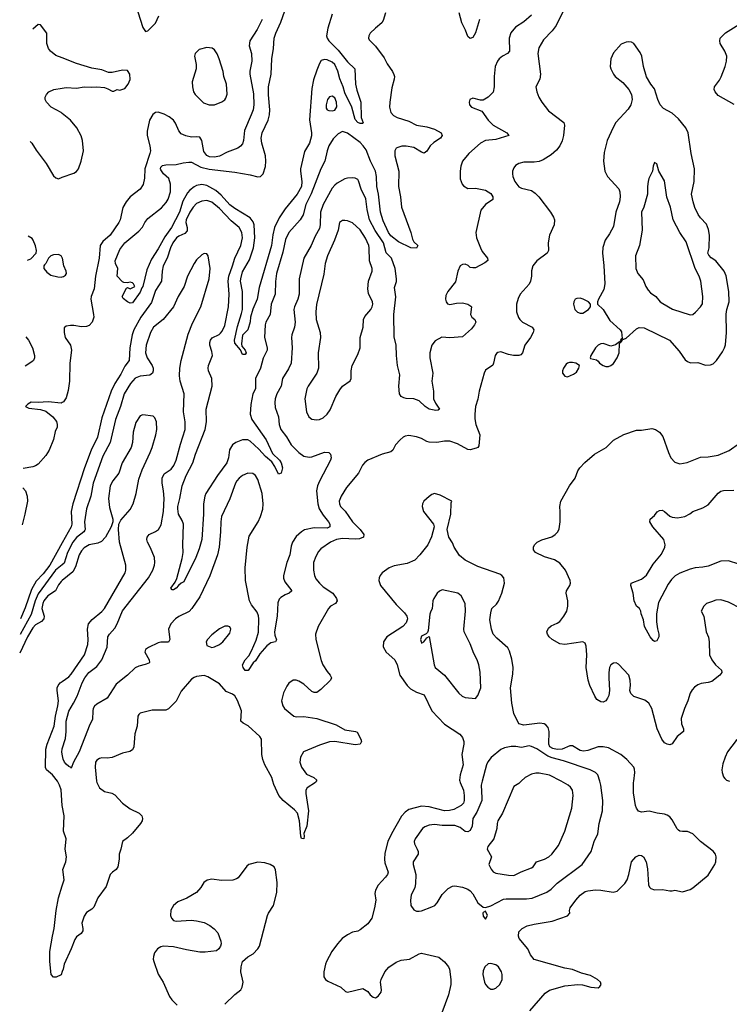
# Model space of a CAD drawing. Header units: inches. Extents: x 2057696 to 2160536, y 827480 to 1016834.
# Tile 307 of 422: x 2059667 to 2065216, y 978256 to 985955. Entities that reach past the tile are written whole.
import ezdxf

# ---------------------------------------------------------------- set-up
doc = ezdxf.new("R2010")
doc.units = ezdxf.units.IN
doc.header["$MEASUREMENT"] = 0
for name, color, linetype in [('C0957', 7, 'Continuous'), ('C0958', 7, 'Continuous'), ('C0967', 7, 'Continuous'), ('C0968', 7, 'Continuous')]:
    doc.layers.add(name, color=color, linetype=linetype)

msp = doc.modelspace()

# ---------------------------------------------------------------- linework, layer by layer
at = {"layer": 'C0957', "color": 5, "elevation": 580}
for points in [[(2059999.9, 979810), (2059990, 979934), (2059979.3, 979970), (2059961.9, 980000)], [(2060000, 978513), (2059990, 978488), (2059951.1, 978468.9), (2059930, 978468.7), (2059914, 978490), (2059902.4, 978590), (2059903.1, 978670), (2059922.2, 978790), (2059936.4, 978850), (2059950.9, 978990), (2059969.8, 979090), (2060000, 979182.4)]]:
    msp.add_lwpolyline(points, dxfattribs=at)
at = {"layer": 'C0958', "color": 5}
for points, elevation in [([(2060000, 985656.1), (2059950, 985676.4), (2059908, 985710), (2059893, 985730), (2059878, 985770), (2059878.8, 985850), (2059830, 985914), (2059810, 985917.3), (2059770, 985881.6), (2059768.8, 985881)], 540), ([(2060000, 985222.1), (2059990, 985230.4), (2059913.4, 985270), (2059875.5, 985310), (2059866, 985330), (2059865.5, 985350), (2059875.5, 985370), (2059895.5, 985390), (2059934.8, 985410), (2060000, 985419.9)], 540), ([(2059749, 985001.7), (2059750, 985001), (2059762.6, 984990), (2059795.6, 984935.6), (2059874.7, 984830), (2059930, 984734.5), (2059950, 984718.4), (2059970, 984712), (2060000, 984722.7)], 540), ([(2059728.1, 984073.8), (2059754.5, 984085.5), (2059795.3, 984130), (2059799, 984150), (2059790, 984188), (2059773.2, 984230), (2059763.2, 984243.2), (2059732.3, 984261.3)], 560), ([(2060000, 984092), (2059990, 984108.7), (2059970, 984119.3), (2059930, 984116), (2059910, 984109), (2059891, 984090), (2059871.3, 984050), (2059860.7, 984039.3), (2059856, 984030), (2059856, 984010), (2059879.9, 983979.9), (2059910, 983957.3), (2059965.2, 983945.2), (2059990, 983943), (2060000, 983945.2)], 560), ([(2059714.6, 983476.2), (2059735.6, 983450), (2059766, 983390), (2059782, 983330), (2059782.7, 983310), (2059774, 983290), (2059761.2, 983278.8), (2059709.4, 983245)], 560), ([(2060000, 982961.8), (2059990, 982956.9), (2059890, 982968.2), (2059810, 982961.8), (2059755.6, 982964.4), (2059729.5, 982950), (2059713.2, 982930), (2059738.7, 982918.7), (2059830, 982906.8), (2059870, 982895.2), (2059926.8, 982850), (2059953.7, 982813.7), (2059960.2, 982790), (2059959, 982770), (2059945, 982735), (2059930, 982671.6), (2059896.2, 982590), (2059870, 982548.1), (2059810, 982480.9), (2059790, 982466.6), (2059770, 982459.3), (2059693.9, 982445.7)], 540), ([(2059691.1, 982293.7), (2059711, 982270), (2059724.9, 982230), (2059726.6, 982190), (2059707.7, 982090), (2059685.6, 982005.3)], 540), ([(2060000, 981865.9), (2059902.4, 981690), (2059850, 981622), (2059796.2, 981563.8), (2059759.9, 981500.1), (2059710, 981357.1), (2059671.8, 981271.1)], 540), ([(2060000, 981692.6), (2059946.1, 981650), (2059810, 981465), (2059786.6, 981410), (2059756.2, 981303.8), (2059669.5, 981147.7)], 560), ([(2060000, 981569.3), (2059990, 981561), (2059970, 981535.1), (2059946, 981490), (2059886.7, 981450), (2059856.1, 981410), (2059847.6, 981390), (2059840.3, 981350), (2059857, 981290), (2059856.3, 981270), (2059838.5, 981250), (2059790, 981223.8), (2059770, 981199.9), (2059726.5, 981130), (2059666.7, 981002)], 580), ([(2059961.9, 980000), (2059961.2, 980001.2), (2059923.9, 980050), (2059877.4, 980090), (2059868.7, 980108.7), (2059872.1, 980250), (2059882.6, 980290), (2059935.4, 980430), (2059946.8, 980510), (2059966.2, 980590), (2059970.5, 980630.5), (2059958.7, 980710), (2059959.4, 980730), (2059967.1, 980750), (2059984.4, 980770), (2060000, 980781.2)], 580), ([(2060000, 980211.3), (2059997, 980230), (2059998.7, 980250), (2060000, 980254.3)], 560)]:
    msp.add_lwpolyline(points, dxfattribs=dict(at, elevation=elevation))
at = {"layer": 'C0967', "color": 5}
for points, elevation in [([(2060268, 980000), (2060269, 979990), (2060290.4, 979950), (2060330, 979920.9), (2060387, 979907), (2060410, 979894.9), (2060470, 979828), (2060530, 979784.2), (2060602, 979750), (2060622, 979730), (2060627.7, 979710), (2060623.8, 979690), (2060612.2, 979670), (2060550, 979595.1), (2060510, 979557.6), (2060470.4, 979529.6), (2060458, 979470), (2060444.4, 979430), (2060443.7, 979390), (2060434.2, 979330), (2060420.3, 979310), (2060391.3, 979288.7), (2060374.7, 979270), (2060342.8, 979177.2), (2060278, 979090), (2060245.3, 979014.8), (2060230, 978999.6), (2060190, 978974.7), (2060170, 978946.6), (2060153.1, 978890), (2060161.3, 978850), (2060160.4, 978830), (2060147.7, 978810), (2060110, 978783.5), (2060096.7, 978763.3), (2060070, 978689.5), (2060015.8, 978570), (2060006.8, 978530), (2060000, 978513)], 580), ([(2061985, 980000), (2061979.3, 979990), (2061914.6, 979950), (2061904.4, 979930), (2061904.1, 979904.1), (2061924, 979770), (2061912.4, 979650), (2061887.5, 979592.5), (2061892.2, 979570), (2061890, 979549.2), (2061870, 979553.2), (2061864, 979570), (2061856.1, 979690), (2061839.3, 979750), (2061816.8, 979776.8), (2061728.3, 979850), (2061692, 979890), (2061654.1, 979974.1), (2061646.7, 980000)], 580), ([(2063108.2, 980000), (2063110.2, 979990), (2063136.3, 979930), (2063143, 979890), (2063142.2, 979850), (2063136.3, 979830), (2063119.7, 979810), (2063061.6, 979778.4), (2063028.9, 979771.1), (2062990, 979770.4), (2062870, 979799.5), (2062810, 979806.6), (2062710, 979780.8), (2062681.2, 979758.8), (2062653.1, 979726.9), (2062574.2, 979590), (2062546.3, 979530), (2062522.2, 979437.8), (2062518.4, 979390), (2062523.1, 979363.1), (2062548.2, 979290), (2062542, 979270), (2062528, 979250), (2062470, 979186.6), (2062448.5, 979150), (2062443.1, 979123.1), (2062451.8, 979070), (2062442.4, 979010), (2062420.3, 978930), (2062390, 978884.5), (2062330, 978838.4), (2062310, 978827.8), (2062270, 978819.7), (2062230, 978799.7), (2062189.2, 978770.8), (2062151.7, 978730), (2062107.8, 978670), (2062065.7, 978590), (2062057.6, 978570), (2062046, 978510), (2062045.5, 978470), (2062058.8, 978450), (2062076.1, 978436.1), (2062178, 978390), (2062215.3, 978355.3), (2062231.1, 978351.1), (2062350, 978378.8), (2062390, 978356), (2062406.8, 978330), (2062430, 978311), (2062450, 978308.2), (2062470, 978318.8), (2062492.7, 978350), (2062496, 978370), (2062489, 978430), (2062493.2, 978450), (2062522, 978510), (2062554.1, 978545.9), (2062610, 978586.4), (2062650, 978600.4), (2062715.3, 978610), (2062790, 978650.6), (2062810, 978656.3), (2062944.9, 978624.9), (2062990, 978587.3), (2063020.5, 978550), (2063028, 978530), (2063038.4, 978450), (2063037.6, 978410), (2063021.1, 978330), (2062968.8, 978190)], 620), ([(2063283.1, 980000), (2063275.2, 979970), (2063281.7, 979870), (2063279.4, 979850), (2063241, 979759), (2063211.1, 979710), (2063204, 979650), (2063190, 979616.4), (2063170, 979605.6), (2063150, 979607.9), (2063110, 979639.1), (2063070, 979654.2), (2062970, 979655.2), (2062910, 979661.2), (2062870, 979657.4), (2062836.2, 979643.8), (2062817.4, 979630), (2062759.6, 979550), (2062752.6, 979530), (2062754, 979510), (2062774.9, 979470), (2062782, 979450), (2062782.3, 979430), (2062744.6, 979370), (2062744, 979350), (2062763.5, 979270), (2062761.7, 979198.3), (2062756.5, 979170), (2062728.7, 979110), (2062723.1, 979070), (2062726.7, 979030), (2062750, 978994.8), (2062770, 978985.5), (2062790, 978983.8), (2062810, 978988.4), (2062890, 979017.6), (2062912.6, 979030), (2062932.1, 979050), (2062970, 979114), (2063018.2, 979161.8), (2063050, 979181.3), (2063070, 979183.9), (2063130, 979173.2), (2063170, 979156.5), (2063190, 979142.4), (2063210, 979119.6), (2063250, 979050.3), (2063290, 979015.5), (2063310, 979012.4), (2063350, 979025.8), (2063450, 979077.7), (2063470, 979081.5), (2063630, 979080.9), (2063674.7, 979085.2), (2063790, 979132), (2063823, 979157), (2063870, 979204.2), (2064066, 979350), (2064136.9, 979450), (2064158.9, 979530), (2064188, 979590), (2064199.1, 979670), (2064223.1, 979770), (2064227.1, 979850), (2064210.9, 979970), (2064202.3, 980000)], 640), ([(2063588.8, 980000), (2063570, 979981.6), (2063530, 979958.4), (2063441.5, 979750), (2063406.9, 979690), (2063399.6, 979670), (2063397.6, 979630), (2063373.7, 979550), (2063328.2, 979490), (2063323, 979470), (2063357.1, 979410), (2063334.9, 979350), (2063352.9, 979312.9), (2063370, 979293), (2063390, 979282), (2063490, 979265.2), (2063530, 979263.9), (2063588.1, 979291.9), (2063670, 979322.2), (2063681.1, 979330), (2063709.1, 979370.9), (2063770, 979391.7), (2063805.7, 979410), (2063827.1, 979430), (2063881.1, 979498.9), (2063929, 979611), (2063983.5, 979790), (2063995.5, 979890), (2063990.8, 979930), (2063974.6, 979954.6), (2063955.1, 979970), (2063899.8, 980000)], 660), ([(2063655.1, 978204.9), (2063777.2, 978342.8), (2063810, 978366.3), (2063930, 978399.5), (2064030.5, 978410.5), (2064068.5, 978408.5), (2064134, 978390), (2064190, 978386), (2064204.7, 978395.3), (2064212.7, 978410), (2064208.7, 978430), (2064184, 978450), (2064130, 978480.7), (2064060.8, 978500.8), (2063989.7, 978529.7), (2063930, 978539.2), (2063690, 978605.6), (2063662, 978642), (2063641.2, 978690), (2063573.2, 978770), (2063566.6, 978790), (2063570, 978822), (2063595.3, 978850), (2063635.3, 978870), (2063690, 978884.2), (2063830, 978907.5), (2063951.8, 978948.2), (2063967.8, 978970), (2063966.9, 978990), (2063972.4, 979010), (2064014.6, 979070), (2064049.9, 979110.1), (2064090, 979137.8), (2064110, 979144.3), (2064170, 979150.9), (2064210, 979149.2), (2064307, 979133), (2064338, 979142), (2064398.3, 979201.7), (2064417.2, 979230), (2064429.8, 979270), (2064450, 979370.8), (2064486, 979410), (2064510, 979422), (2064530, 979420.5), (2064544, 979410), (2064565.3, 979370), (2064575.3, 979315.3), (2064584.4, 979190), (2064592.4, 979172.4), (2064602.8, 979162.8), (2064630.4, 979150.4), (2064692.7, 979152.7), (2064750, 979142.4), (2064770, 979142.4), (2064790, 979148.5), (2064850, 979135.3), (2064910, 979154.3), (2064930, 979166.3), (2065050, 979264.9), (2065103, 979350), (2065111.4, 979371.4), (2065113, 979410), (2065107.3, 979430), (2065090, 979454.5), (2064990, 979528.3), (2064929.7, 979590), (2064890, 979608.7), (2064850, 979607), (2064830, 979610.8), (2064819.2, 979619.2), (2064809.3, 979629.3), (2064770, 979699.7), (2064750, 979722), (2064730, 979736.1), (2064710, 979744.2), (2064650.8, 979750.8), (2064590, 979766.9), (2064530, 979759.5), (2064506.7, 979766.7), (2064490, 979789.2), (2064482, 979810), (2064467.8, 979910), (2064467.8, 979990), (2064469, 980000)], 620), ([(2060000, 979182.4), (2060015.6, 979230), (2060004.7, 979310), (2060026.6, 979370), (2060033.3, 979410), (2060023.1, 979470), (2060028.9, 979550), (2060010.6, 979610), (2060014.6, 979730), (2059999.9, 979810)], 580), ([(2061270, 978256.3), (2061348.1, 978331.9), (2061395.1, 978370), (2061406.6, 978390), (2061414.5, 978430), (2061397, 978510), (2061398, 978550), (2061409.4, 978590), (2061450, 978628.2), (2061492, 978650), (2061529.5, 978690), (2061541.6, 978710), (2061604.5, 978950), (2061611.7, 978970), (2061650.4, 979029.6), (2061676.5, 979130), (2061679.8, 979210), (2061667.9, 979307.9), (2061657, 979330), (2061625.2, 979350), (2061582.5, 979362.5), (2061530, 979366.9), (2061458.8, 979350), (2061443.1, 979336.9), (2061374, 979246), (2061362.8, 979237.2), (2061333.5, 979226.5), (2061245.6, 979225.6), (2061170, 979235.1), (2061132, 979228), (2061107.7, 979210), (2061083, 979170), (2061048.8, 979131.2), (2060973.9, 979086.1), (2060903.1, 979056.9), (2060870, 979029.2), (2060848.7, 978991.3), (2060846.4, 978950), (2060853, 978930), (2060870.4, 978910.4), (2060890, 978907.2), (2061006.8, 978913.2), (2061050, 978910.2), (2061110, 978896.5), (2061153.8, 978873.8), (2061187.5, 978847.5), (2061214.9, 978814.9), (2061238.6, 978750), (2061241.5, 978730), (2061236.5, 978710), (2061224.9, 978690), (2061204.9, 978675.1), (2061116.6, 978663.4), (2061076.2, 978663.8), (2060970, 978681.8), (2060870, 978706.8), (2060790, 978710.7), (2060770, 978705.1), (2060744.9, 978690), (2060722.2, 978657.8), (2060713.1, 978630), (2060710.3, 978610), (2060714.9, 978590), (2060750, 978490.8), (2060788, 978430), (2060837.1, 978317.1), (2060856.4, 978290), (2060898.4, 978250)], 620)]:
    msp.add_lwpolyline(points, dxfattribs=dict(at, elevation=elevation))
at = {"layer": 'C0967', "color": 5, "elevation": 640}
for points in [[(2063310, 978985.2), (2063290, 978975.3), (2063288.4, 978970), (2063290, 978944.7), (2063310, 978921), (2063326, 978950)], [(2063350, 978575.6), (2063330, 978571.6), (2063304.9, 978550), (2063290, 978518), (2063288.7, 978490), (2063300.9, 978430), (2063310.3, 978410), (2063327.2, 978390), (2063350, 978373.7), (2063370, 978373.7), (2063390, 978383.7), (2063420.5, 978410), (2063440.5, 978450), (2063440.5, 978490), (2063434.7, 978510), (2063410, 978549.5), (2063390, 978565.1)]]:
    msp.add_lwpolyline(points, close=True, dxfattribs=at)
at = {"layer": 'C0968', "color": 5}
for points, elevation in [([(2062110, 985997.7), (2062075.1, 985890), (2062067.1, 985830), (2062070.9, 985810), (2062083.8, 985790), (2062157, 985717), (2062230, 985626.7), (2062286.5, 985570), (2062293, 985450), (2062303, 985403), (2062334.4, 985310), (2062336.9, 985190), (2062351.7, 985148.3), (2062350, 985144), (2062330, 985143.5), (2062310, 985152.4), (2062290, 985174.3), (2062263.9, 985270), (2062210, 985382.3), (2062196, 985430), (2062170, 985493.3), (2062153.9, 985553.9), (2062130, 985604.1), (2062110, 985624.1), (2062070, 985640.4), (2062050, 985643.7), (2062025.2, 985634.8), (2062010, 985613), (2061990, 985559.7), (2061964.8, 985484.8), (2061950, 985416.2), (2061932, 985172), (2061948.4, 985071.6), (2061947.5, 985047.5), (2061933.4, 984990), (2061894.5, 984925.5), (2061863.1, 984790), (2061861.9, 984770), (2061872.9, 984690), (2061869.2, 984650), (2061835.5, 984590), (2061744, 984476), (2061694.6, 984405.4), (2061660.6, 984330), (2061647.1, 984272.9), (2061636.7, 984190), (2061539.2, 983860.8), (2061522.7, 983770), (2061489.4, 983690.6), (2061472.9, 983630), (2061468.5, 983591.5), (2061450.3, 983530), (2061410, 983488), (2061400.6, 983420.6), (2061403.7, 983403.7), (2061430.3, 983370), (2061436.5, 983350), (2061430, 983338), (2061410, 983338), (2061392.5, 983372.5), (2061350, 983427), (2061347.3, 983450), (2061370, 983555.5), (2061402.3, 983657.7), (2061407.9, 983690), (2061408.4, 983830), (2061393.6, 983910), (2061394.9, 983930), (2061410, 983983.2), (2061463.3, 984076.7), (2061495.9, 984170), (2061505.9, 984250), (2061501.1, 984350), (2061493.4, 984373.4), (2061470, 984405.7), (2061350, 984477.8), (2061310, 984507.3), (2061241.9, 984581.9), (2061199.6, 984619.6), (2061130, 984657.6), (2061090, 984667.3), (2061050, 984657.6), (2061030, 984647.5), (2060997.4, 984622.6), (2060978.7, 984601.3), (2060943.3, 984536.7), (2060915.2, 984450), (2060853, 984330), (2060802.5, 984257.5), (2060750, 984163), (2060696.3, 984083.7), (2060660.7, 983999.3), (2060630, 983868), (2060621, 983859), (2060610, 983824), (2060550, 983742), (2060530, 983738), (2060510, 983748.7), (2060476.4, 983776.4), (2060468.7, 983790), (2060503.1, 983856.9), (2060510, 983862), (2060530, 983852), (2060566, 983870), (2060558, 983890), (2060550, 983898), (2060530, 983902), (2060510, 983898), (2060480.4, 983900.4), (2060470, 983906), (2060430, 983948.7), (2060434, 984010), (2060415.1, 984050), (2060414, 984070), (2060450, 984158), (2060488.2, 984210), (2060599, 984301), (2060627.9, 984332.1), (2060646.4, 984370), (2060670, 984400.9), (2060776.5, 984483.5), (2060813.3, 984526.7), (2060828.4, 984551.6), (2060845.4, 984610), (2060846, 984670), (2060832.4, 984712.4), (2060791.9, 984750), (2060770, 984780.7), (2060766.8, 984790), (2060770, 984802), (2060784.2, 984815.8), (2060810, 984821.1), (2060890, 984822.3), (2060944.6, 984835.4), (2060990, 984842), (2061010, 984840.5), (2061082.8, 984802.8), (2061147.6, 984787.6), (2061350, 984762), (2061470, 984742), (2061530, 984725.8), (2061550, 984728.4), (2061570.9, 984749.1), (2061590, 984807.3), (2061591.5, 984850), (2061587.7, 984890), (2061559, 984990), (2061554.1, 985030), (2061561.9, 985070), (2061610, 985168.7), (2061620.8, 985210), (2061623.2, 985250), (2061611.1, 985368.9), (2061612.9, 985430), (2061632.3, 985530), (2061637.9, 985650), (2061652.5, 985730), (2061658, 985810), (2061669.9, 985850), (2061710, 985936.9), (2061756.1, 986070)], 520), ([(2063951.4, 986090), (2063862.2, 985910), (2063830, 985868.3), (2063763.6, 985796.4), (2063725.3, 985734.7), (2063718.5, 985690), (2063740.7, 985530), (2063733.4, 985490), (2063703, 985430), (2063710.4, 985390), (2063727, 985350), (2063750.2, 985310.2), (2063801.4, 985241.4), (2063921.6, 985150), (2063926.7, 985130), (2063918.9, 985050), (2063910, 985009.2), (2063891.7, 984970), (2063864.8, 984935.2), (2063821.7, 984898.3), (2063760.3, 984859.7), (2063730, 984847.2), (2063690, 984841), (2063610, 984840.4), (2063570, 984829.6), (2063545.1, 984814.9), (2063530, 984796), (2063520.3, 984770), (2063521.1, 984750), (2063523.1, 984730), (2063538, 984690), (2063570, 984648.5), (2063590, 984637), (2063670, 984620.3), (2063699, 984599), (2063725.3, 984570), (2063818.4, 984450), (2063841.6, 984410), (2063848, 984390), (2063846, 984350), (2063810.3, 984269.7), (2063800.4, 984210), (2063801.3, 984150), (2063792.2, 984130), (2063710.7, 984069.3), (2063678.6, 984030), (2063668.4, 983991.6), (2063669.3, 983949.3), (2063661.5, 983910), (2063650, 983887.9), (2063579.7, 983810), (2063563.7, 983776.3), (2063551.6, 983730), (2063551.8, 983671.8), (2063566.8, 983626.8), (2063577.4, 983610), (2063599.5, 983590), (2063673, 983550), (2063686.4, 983530), (2063683.1, 983510), (2063660.8, 983470), (2063616.5, 983410), (2063597.4, 983350), (2063586.3, 983333.7), (2063570, 983328.9), (2063529, 983329), (2063490, 983336.5), (2063430, 983357.7), (2063406, 983354), (2063394.1, 983345.9), (2063384.6, 983330), (2063373.1, 983270), (2063365.7, 983254.3), (2063310, 983215.1), (2063298, 983190), (2063260.3, 983050), (2063250, 982988), (2063230.4, 982929.6), (2063224.7, 982870), (2063225.1, 982834.9), (2063233.4, 982790), (2063264, 982710), (2063258.1, 982621.9), (2063250.3, 982610), (2063235.9, 982604.1), (2063190, 982592.8), (2063170, 982593.9), (2063090, 982638.1), (2063030, 982659.3), (2062990, 982660.3), (2062930, 982649.8), (2062870, 982650.8), (2062850, 982656.5), (2062810, 982680.3), (2062770, 982693.8), (2062710, 982703.5), (2062682, 982698), (2062664.4, 982690), (2062641.1, 982670), (2062606.7, 982630), (2062584.9, 982590), (2062570, 982577.4), (2062501.8, 982558.2), (2062390.2, 982509.8), (2062366.1, 982493.9), (2062348.2, 982471.8), (2062314.9, 982410), (2062221.6, 982298.4), (2062179.6, 982230), (2062166, 982190), (2062167, 982170), (2062175.8, 982150), (2062211.6, 982111.6), (2062269.4, 982030), (2062329.4, 981970), (2062356.9, 981930), (2062354, 981910), (2062324.2, 981895.8), (2062290, 981892.9), (2062190, 981897.5), (2062144.9, 981890), (2062096, 981870), (2062022.6, 981817.4), (2062002.8, 981797.2), (2061981.7, 981758.3), (2061965.4, 981710), (2061963.5, 981650), (2061971.8, 981610), (2061983.4, 981583.4), (2062010, 981549), (2062040.3, 981520.3), (2062116.5, 981470), (2062145.3, 981430), (2062148.6, 981411.4), (2062136.4, 981390), (2062098, 981370), (2062080.3, 981350), (2062001.6, 981210), (2061979.1, 981150), (2061983.8, 981110), (2062024.3, 980944.3), (2062038.3, 980910), (2062070, 980858.4), (2062094.4, 980830), (2062103.8, 980810), (2062097.1, 980790), (2062022.5, 980717.5), (2061990, 980694.5), (2061970, 980694), (2061950, 980702), (2061890, 980758.7), (2061850, 980784.2), (2061830, 980791.5), (2061806, 980790), (2061772.3, 980767.7), (2061756.7, 980743.3), (2061729.1, 980690.9), (2061714, 980630), (2061723.5, 980590), (2061737.6, 980570), (2061810, 980508.1), (2061830, 980502.8), (2061890, 980506.9), (2061990, 980492.2), (2062141.8, 980441.8), (2062210, 980401.7), (2062294, 980390), (2062305.4, 980385.4), (2062334.8, 980330), (2062340.7, 980310), (2062330.3, 980289.7), (2062290, 980284.7), (2062130.6, 980310.6), (2062090, 980309.1), (2062010, 980283.5), (2061884.9, 980230), (2061863.8, 980190), (2061857, 980150), (2061870.3, 980110), (2061910, 980054.6), (2061967.3, 980030), (2061990.6, 980010), (2061985, 980000)], 580), ([(2062526.6, 986010), (2062510.1, 985949.9), (2062499.5, 985930), (2062448.4, 985890), (2062407.7, 985850), (2062396.3, 985830), (2062393.4, 985810), (2062398.8, 985798.8), (2062448.2, 985748.2), (2062517.8, 985657.8), (2062539.7, 985610), (2062582, 985550), (2062592.2, 985527.8), (2062596.5, 985510), (2062594.4, 985490), (2062576.7, 985423.3), (2062561.1, 985310), (2062559.5, 985270), (2062570, 985228.2), (2062590, 985206), (2062619.1, 985190), (2062710, 985161.5), (2062770, 985131.6), (2062850, 985118.3), (2062910, 985098), (2062962, 985070), (2062970.6, 985050), (2062958.4, 985030), (2062905.2, 984994.8), (2062877, 984970), (2062850, 984926), (2062830, 984911.8), (2062810, 984918.7), (2062750, 984954.8), (2062690, 984967.1), (2062654.6, 984965.4), (2062623.1, 984956.9), (2062610.4, 984949.6), (2062600.4, 984930), (2062599.5, 984890), (2062632.3, 984770), (2062630.2, 984650), (2062644.6, 984570), (2062652.6, 984490), (2062726.4, 984290), (2062739, 984239), (2062750, 984218.8), (2062781, 984190), (2062770, 984169.2), (2062725.2, 984170), (2062630, 984217.1), (2062570, 984265.2), (2062551.1, 984290), (2062510, 984383.6), (2062489.2, 984450), (2062471.9, 984590), (2062459.4, 984650), (2062456.7, 984730), (2062448.4, 984770), (2062409, 984850), (2062376.4, 984936.4), (2062353.7, 984970), (2062330, 984994.8), (2062230, 985067.1), (2062190, 985079.7), (2062157.3, 985062.7), (2062117.7, 985022.3), (2062084.3, 984970), (2062070.2, 984930), (2062051.8, 984850), (2062022.7, 984790), (2061945.7, 984594.3), (2061904.2, 984510), (2061884.5, 984430), (2061860.3, 984390), (2061770.2, 984290), (2061744.5, 984235.5), (2061723.2, 984136.8), (2061675, 983970), (2061667, 983907), (2061664.7, 983810), (2061632.7, 983730), (2061625.6, 983650), (2061591.9, 983590), (2061586.6, 983570), (2061581.8, 983470), (2061603, 983390), (2061601, 983370), (2061571.4, 983308.6), (2061549.1, 983230), (2061510.2, 983150), (2061510.2, 983070), (2061490.9, 983029.1), (2061473.5, 982946.5), (2061470.1, 982870), (2061481.5, 982830), (2061593.9, 982670), (2061642.8, 982562.8), (2061698, 982510), (2061711.7, 982490), (2061722, 982450), (2061710.7, 982410), (2061690, 982402), (2061662.7, 982462.7), (2061637.5, 982497.5), (2061590, 982538.5), (2061536.7, 982596.7), (2061470, 982658.7), (2061450, 982669.8), (2061410, 982671.3), (2061357, 982650), (2061330, 982629.7), (2061308.1, 982591.9), (2061300.9, 982530), (2061286.6, 982490), (2061213.2, 982390), (2061121.8, 982250), (2061113.7, 982230), (2061103, 982170), (2061105.3, 982090), (2061090.8, 981890), (2061070, 981818), (2061044.2, 981750), (2060950, 981559), (2060930.5, 981549.5), (2060908, 981532), (2060890.7, 981510), (2060870, 981497.2), (2060858, 981498), (2060849.6, 981510), (2060882.8, 981557.2), (2060894.7, 981585.3), (2060938.2, 981741.8), (2060945.8, 981790), (2060942, 981850), (2060947, 982010), (2060938, 982038), (2060909.9, 982090), (2060902.5, 982130), (2060903.7, 982150), (2060920.1, 982210), (2060937.9, 982310), (2060968.3, 982391.7), (2061020.7, 982490), (2061042.1, 982557.9), (2061116.3, 982750), (2061127.3, 982810), (2061124.7, 982910), (2061171.2, 983090), (2061169.8, 983149.8), (2061142, 983210), (2061139.8, 983230), (2061142.2, 983250), (2061174.8, 983330), (2061170, 983361.2), (2061153.6, 983410), (2061152.8, 983430), (2061158, 983450), (2061172.3, 983467.7), (2061226.4, 983493.6), (2061237, 983503), (2061250, 983518.7), (2061270, 983563.8), (2061299.9, 983710), (2061304.1, 983810), (2061297.4, 983910), (2061301.9, 983950), (2061331.9, 984030), (2061348.2, 984090), (2061396.5, 984190), (2061408.2, 984250), (2061404, 984290), (2061382.4, 984330), (2061321.2, 984381.2), (2061230, 984477.6), (2061170, 984528.2), (2061130, 984540.2), (2061090, 984537.3), (2061050, 984518.4), (2061022.3, 984490), (2060996.1, 984450), (2060967.8, 984390), (2060965.1, 984370), (2060976.1, 984330), (2060975.4, 984304.6), (2060957.1, 984282.9), (2060910, 984262.4), (2060894.2, 984250), (2060864.5, 984210), (2060845.4, 984170), (2060820.4, 984090), (2060789.3, 984029.3), (2060779.8, 983990), (2060775.5, 983910), (2060730, 983838), (2060696.6, 983743.4), (2060613.2, 983630), (2060560.4, 983530), (2060547.5, 983490), (2060529.2, 983390), (2060522.2, 983290), (2060490, 983245), (2060457, 983183), (2060410.6, 983110), (2060381.7, 983050), (2060310, 982842.6), (2060275.1, 982690), (2060224.5, 982590), (2060173.7, 982450), (2060082.2, 982170), (2060068.5, 982110), (2060073.4, 982010), (2060068.8, 981990), (2060000, 981865.9)], 540), ([(2060590, 986016), (2060630, 985895.3), (2060650, 985864), (2060670, 985869.2), (2060730, 985929.2), (2060755.6, 985984.4)], 540), ([(2063262.1, 985957.9), (2063230, 985852), (2063210, 985816.9), (2063190, 985807.4), (2063170, 985823.6), (2063152.9, 985872.9), (2063125, 985930), (2063103.7, 986010)], 540), ([(2063670.3, 985990), (2063610, 985939.1), (2063543.4, 985896.6), (2063506.4, 985853.6), (2063494, 985810), (2063496.9, 985710), (2063480.4, 985690), (2063441.3, 985670), (2063417.4, 985650), (2063402.8, 985630), (2063385.5, 985590), (2063377.2, 985510), (2063378, 985430), (2063370.3, 985389.7), (2063330, 985349.4), (2063290, 985326.6), (2063270, 985326), (2063210, 985342.7), (2063187.3, 985330), (2063180.7, 985310), (2063184, 985290), (2063198.8, 985270), (2063279.9, 985239.9), (2063330.4, 985170), (2063370, 985130.4), (2063476, 985070), (2063491, 985050), (2063390, 985019.4), (2063309.5, 985010.5), (2063270, 984990.9), (2063178.7, 984910), (2063130.4, 984850), (2063116.5, 984810), (2063110.3, 984770), (2063111.9, 984711.9), (2063126, 984670), (2063136.7, 984656.7), (2063170, 984635.5), (2063230, 984637.4), (2063310, 984620.9), (2063350, 984595.8), (2063367.7, 984570), (2063366.8, 984550), (2063308.8, 984511.2), (2063273.7, 984466.3), (2063234, 984290), (2063238, 984250), (2063270.3, 984170), (2063283.5, 984143.5), (2063324.4, 984090), (2063327.1, 984072.9), (2063305.1, 984054.9), (2063230, 984015.6), (2063210, 984013.6), (2063190, 984018.4), (2063172.9, 984032.9), (2063150, 984043), (2063130, 984041.3), (2063110.6, 984030), (2063092.4, 983990), (2063075.8, 983904.2), (2063014.8, 983830), (2063000.4, 983799.6), (2062995.5, 983770), (2063000.5, 983750), (2063013.2, 983733.2), (2063030, 983728.7), (2063081.3, 983738.7), (2063130, 983741.3), (2063171.3, 983730), (2063195.8, 983715.8), (2063200.7, 983710), (2063192.2, 983650), (2063202.4, 983630), (2063224.9, 983610), (2063233.4, 983590), (2063224.4, 983570), (2063200.9, 983539.1), (2063130, 983476.2), (2063030, 983468.6), (2062968.1, 983471.9), (2062916.2, 983443.8), (2062890, 983409), (2062874.9, 983350), (2062873.1, 983310), (2062896.3, 983190), (2062888.4, 983130), (2062902.4, 983050), (2062903.8, 982990), (2062917.6, 982957.6), (2062950.8, 982909.2), (2062939.1, 982900.9), (2062920.7, 982899.3), (2062870, 982909.6), (2062838, 982930), (2062790, 982974.7), (2062750, 982991.1), (2062690, 982993.6), (2062670, 982999.6), (2062649.7, 983009.7), (2062637.6, 983030), (2062631.1, 983090), (2062639.5, 983179.5), (2062622.4, 983250), (2062612.8, 983330), (2062609.7, 983410), (2062595.8, 983475.8), (2062592.3, 983650), (2062609.3, 983789.3), (2062598.7, 983861.3), (2062612.7, 983907.3), (2062614.2, 983930), (2062602.2, 984010), (2062574.8, 984090), (2062533.4, 984133.4), (2062510.5, 984210), (2062446.4, 984306.4), (2062403.4, 984390), (2062383.8, 984470), (2062373.8, 984553.8), (2062338, 984630), (2062316.4, 984696.4), (2062310, 984706.6), (2062290, 984717), (2062270, 984719.5), (2062230, 984717), (2062210, 984709.6), (2062150, 984677.4), (2062130, 984661.1), (2062110, 984636.9), (2062040.9, 984510), (2062019.4, 984450), (2062016.2, 984350), (2062010, 984321.6), (2061977.5, 984262.5), (2061946.5, 984190), (2061888.4, 984090), (2061852.7, 983930), (2061853.2, 983810), (2061841.6, 983770), (2061814.5, 983710), (2061811, 983690), (2061821.3, 983590), (2061816.5, 983550), (2061794.3, 983490), (2061791.5, 983470), (2061798.5, 983390), (2061789, 983270), (2061770, 983225.1), (2061722, 983150), (2061712.6, 983090), (2061678.8, 983030), (2061665.6, 982990), (2061662.2, 982962.2), (2061663.7, 982923.7), (2061690.3, 982850), (2061694.9, 982790), (2061709.1, 982750), (2061754.3, 982694.3), (2061790, 982630.3), (2061850, 982571.7), (2061890, 982542.6), (2061930, 982534.6), (2061950, 982536.9), (2062050, 982572.3), (2062084.7, 982570), (2062097.3, 982557.3), (2062102.4, 982530), (2062096.5, 982510), (2062010, 982347.3), (2061994.7, 982310), (2061987.1, 982270), (2061998.4, 982170), (2062008.9, 982130), (2062040.5, 982080.5), (2062082.8, 982030), (2062092.8, 982010), (2062092, 981990), (2062070, 981978.2), (2061970, 981981.4), (2061894.9, 981965.1), (2061870, 981950.9), (2061830, 981913.3), (2061800.8, 981870), (2061790, 981839), (2061778.3, 981770), (2061756, 981710), (2061729.1, 981609.1), (2061729.2, 981589.2), (2061739.7, 981559.7), (2061794.4, 981490), (2061773.4, 981470), (2061741.7, 981458.3), (2061710, 981437.6), (2061696.9, 981423.1), (2061684.3, 981395.7), (2061681.2, 981290), (2061660.2, 981170), (2061662.3, 981142.3), (2061674.6, 981105.4), (2061666.8, 981090), (2061630, 981081.5), (2061599.5, 981060.5), (2061544.2, 980995.8), (2061510, 980942.7), (2061492.4, 980927.6), (2061453, 980867), (2061430, 980865.2), (2061414.5, 980890), (2061410, 980911), (2061429.7, 980950), (2061458.8, 980981.2), (2061480.4, 981019.6), (2061516.4, 981103.6), (2061533.3, 981166.7), (2061536.8, 981270), (2061534.3, 981294.3), (2061522.9, 981322.9), (2061479.9, 981379.9), (2061464.2, 981410), (2061433.3, 981570), (2061430.4, 981670), (2061444.3, 981830), (2061462.3, 981917.7), (2061532, 982030), (2061551.1, 982070), (2061567.1, 982127.1), (2061569.8, 982169.8), (2061563.2, 982250), (2061530, 982360.9), (2061510.7, 982390.7), (2061490, 982405.6), (2061450, 982408.2), (2061410, 982392.4), (2061382, 982370), (2061364.9, 982350), (2061355.3, 982330), (2061310.2, 982209.8), (2061245.5, 982070), (2061238.5, 982030), (2061236.9, 981950), (2061225.8, 981830), (2061212.6, 981770), (2061153.7, 981606.3), (2061076.3, 981443.7), (2061012.8, 981350), (2060991.5, 981328.5), (2060910, 981289), (2060885.6, 981270), (2060849.3, 981230), (2060831.1, 981190), (2060841.5, 981110), (2060831.3, 981088.7), (2060771.7, 981088.3), (2060750, 981083.5), (2060672.9, 981047.1), (2060650.6, 981030), (2060646, 981010), (2060679.5, 980950), (2060683, 980930), (2060676.7, 980923.3), (2060647.9, 980912.1), (2060598.6, 980901.4), (2060570, 980886.9), (2060510.3, 980830), (2060420.8, 980759.2), (2060350, 980650.9), (2060270, 980602.5), (2060252.6, 980587.4), (2060242, 980570), (2060238.4, 980550), (2060235.8, 980484.2), (2060215.5, 980444.5), (2060130.8, 980230), (2060086.4, 980150), (2060070, 980102), (2060068.1, 980108.1), (2060050, 980116.2), (2060030, 980133.6), (2060017.4, 980150), (2060006, 980174), (2060000, 980211.3)], 560), ([(2061562.4, 985957.6), (2061522.8, 985877.2), (2061467.7, 985790), (2061462, 985750), (2061479.3, 985690), (2061481.6, 985630), (2061466.2, 985553.8), (2061465.7, 985530), (2061494.8, 985374.8), (2061496.8, 985290), (2061491.2, 985250), (2061477.7, 985210), (2061423.7, 985090), (2061417.6, 985010), (2061410, 984984.9), (2061394.7, 984965.3), (2061372.3, 984950), (2061290, 984920.2), (2061230, 984889.3), (2061190, 984879.4), (2061150, 984883.7), (2061130, 984893.2), (2061105.7, 984925.7), (2061091.7, 985011.7), (2061075.9, 985035.9), (2061050, 985039.1), (2061010, 985035.8), (2060966.7, 985046.7), (2060930, 985063.1), (2060910, 985086.4), (2060884.8, 985144.8), (2060868.5, 985168.5), (2060836.4, 985196.4), (2060797, 985217), (2060750, 985232.4), (2060730, 985228.7), (2060706.6, 985213.4), (2060682.6, 985170), (2060664.6, 985084.6), (2060662.7, 985050), (2060683.5, 984970), (2060688.6, 984930), (2060685.6, 984910), (2060644.8, 984790), (2060643.5, 984716.5), (2060632.7, 984667.3), (2060609, 984631), (2060531.5, 984570), (2060498.3, 984530), (2060474.4, 984485.6), (2060452.9, 984390), (2060443.1, 984370), (2060373.2, 984270), (2060318.1, 984221.9), (2060297.3, 984190), (2060288.6, 984090), (2060259.9, 983950), (2060248.1, 983851.9), (2060226, 983790), (2060223.1, 983770), (2060244.4, 983650), (2060245.4, 983630), (2060233.7, 983590), (2060210, 983564.9), (2060190, 983557), (2060150, 983554.3), (2060090, 983564.4), (2060063.6, 983563.6), (2060030, 983558.6), (2060014.1, 983545.9), (2060014.1, 983510), (2060022.9, 983470), (2060065.3, 983410), (2060071.9, 983371.9), (2060059.6, 983270), (2060056.6, 983130), (2060045, 983055), (2060030, 982998.4), (2060010, 982966.7), (2060000, 982961.8)], 540), ([(2065253.1, 985293.1), (2065130, 985362.7), (2065105.4, 985390), (2065096.9, 985410), (2065099.7, 985430), (2065138.8, 985481.2), (2065152.6, 985507.4), (2065184, 985590), (2065194.3, 985630), (2065196, 985670), (2065182, 985710), (2065145.4, 985770), (2065141.3, 985790), (2065145.6, 985810), (2065186.8, 985853.2), (2065290, 985918.4)], 580), ([(2060000, 985419.9), (2060030, 985424.4), (2060110, 985420.4), (2060170, 985429.7), (2060230, 985427.1), (2060271.2, 985431.2), (2060330, 985423.7), (2060355.1, 985415.1), (2060390, 985395.3), (2060403.6, 985396.4), (2060430, 985408.7), (2060450, 985405.2), (2060490, 985417.2), (2060516.3, 985450), (2060530, 985488), (2060527.7, 985530), (2060510, 985558.8), (2060470, 985561.6), (2060390, 985542), (2060362, 985542), (2060310, 985562), (2060230, 985576.1), (2060110, 985611.5), (2060000, 985656.1)], 540), ([(2060000, 984722.7), (2060090, 984754.7), (2060111.2, 984768.8), (2060127, 984790), (2060147.2, 984850), (2060165.7, 984930), (2060158.4, 985010), (2060147.3, 985047.3), (2060112.7, 985110), (2060063, 985170), (2060000, 985222.1)], 540), ([(2060000, 980254.3), (2060024.2, 980335.8), (2060030.6, 980389.4), (2060029.4, 980470.6), (2060050, 980548.4), (2060088.3, 980610), (2060115.6, 980664.4), (2060154.7, 980770), (2060175.2, 980810), (2060207.2, 980850), (2060270, 980897.7), (2060309.2, 980950), (2060349.9, 981050), (2060356.8, 981130), (2060368.4, 981150), (2060410, 981198.6), (2060428.6, 981230), (2060470, 981333.4), (2060673.3, 981590), (2060707.2, 981650), (2060721, 981690), (2060724.4, 981710), (2060719.7, 981750), (2060690, 981826.6), (2060667.4, 981870), (2060660.4, 981890), (2060662.3, 981910), (2060678.4, 981930), (2060730, 981952.9), (2060751.5, 981968.5), (2060774.2, 982005.8), (2060791.3, 982108.7), (2060795.9, 982210), (2060792.2, 982270), (2060780.5, 982330), (2060780.2, 982370), (2060796.5, 982403.5), (2060850, 982440.3), (2060872.8, 982470), (2060890, 982510.6), (2060923.2, 982636.8), (2060960.9, 982750), (2060961.5, 982810), (2060947.4, 982890), (2060952.2, 983030), (2060920.4, 983130), (2060915.3, 983170), (2060917.8, 983230), (2060930, 983290.8), (2060984.8, 983495.2), (2061018.2, 983581.9), (2061082.7, 983710), (2061148.7, 983930), (2061155.5, 984010), (2061140.9, 984110), (2061130, 984125.2), (2061110, 984126), (2061090, 984116), (2061050, 984077), (2061032.2, 984050), (2060979.5, 983950), (2060953.4, 983870), (2060904.9, 983790), (2060868.4, 983710), (2060790, 983611), (2060712.9, 983550), (2060690.2, 983510), (2060656.3, 983410), (2060650.2, 983350.2), (2060663.2, 983310), (2060702.8, 983250), (2060710.3, 983230), (2060711.8, 983210), (2060704.4, 983190), (2060684.4, 983175.6), (2060610, 983169), (2060570, 983153.3), (2060533.5, 983110), (2060482.5, 983030), (2060453.9, 982930), (2060416.8, 982830), (2060374.6, 982650), (2060318, 982542), (2060241.9, 982330), (2060222.8, 982230), (2060188.8, 982130), (2060173.3, 982030), (2060179.5, 981970), (2060176.3, 981963.7), (2060167.1, 981950), (2060110, 981906.6), (2060082.1, 981870), (2060040.1, 981790), (2060015.3, 981704.7), (2060000, 981692.6)], 560), ([(2060000, 983945.2), (2060010, 983947.3), (2060023.7, 983956.3), (2060032.3, 983970), (2060029.3, 983990), (2060012.7, 984030), (2060001.2, 984090), (2060000, 984092)], 560), ([(2060000, 980781.2), (2060050, 980817.3), (2060070, 980838.5), (2060173.3, 980990), (2060198.5, 981070), (2060201.5, 981110), (2060197.9, 981190), (2060205.4, 981230), (2060233.7, 981266.3), (2060310, 981327.7), (2060330, 981351.8), (2060490.8, 981630), (2060496.4, 981650), (2060495.6, 981690), (2060446.9, 981870), (2060438.7, 981970), (2060440.9, 982010), (2060457.4, 982042.6), (2060530, 982125.5), (2060555.4, 982170), (2060578, 982250), (2060598.2, 982361.8), (2060623.4, 982436.6), (2060688.3, 982570), (2060703.1, 982610), (2060731.5, 982708.5), (2060738.7, 982750), (2060736.4, 982810), (2060723, 982843), (2060710, 982854), (2060630, 982866), (2060610, 982857.2), (2060574.7, 982805.3), (2060554.9, 982730), (2060547.6, 982650), (2060538.3, 982610), (2060467.6, 982490), (2060442.6, 982410), (2060394.3, 982350), (2060374, 982310), (2060362.3, 982210), (2060370, 982142), (2060394, 982050), (2060394.8, 982030), (2060382, 981990), (2060337.6, 981910), (2060305.4, 981874.6), (2060278.7, 981861.3), (2060210, 981849.8), (2060170, 981826), (2060150, 981802.6), (2060132.7, 981770), (2060102.9, 981677.1), (2060082.3, 981637.7), (2060000, 981569.3)], 580), ([(2065310, 981349.7), (2065210, 981400.5), (2065150, 981418), (2065110, 981415.1), (2065075.6, 981404.4), (2065038, 981390), (2065016, 981370), (2064996, 981330), (2065016.3, 981290), (2065034, 981170), (2065052.5, 981127.5), (2065058.7, 981090), (2065060.3, 980990), (2065080.4, 980950), (2065108.4, 980910), (2065155.5, 980870), (2065157.6, 980850), (2065143.1, 980830), (2065078.6, 980781.4), (2065050, 980772.4), (2064995.3, 980764.8), (2064970, 980754.7), (2064943.9, 980736.1), (2064924.9, 980715.1), (2064910.2, 980689.8), (2064892, 980628), (2064866, 980570), (2064839.6, 980490), (2064842.8, 980450), (2064858, 980410), (2064856.4, 980390), (2064809.4, 980350.6), (2064770, 980292), (2064750, 980285.1), (2064730, 980289.7), (2064710, 980300.4), (2064687.1, 980330), (2064651.6, 980410), (2064610.8, 980570), (2064587.6, 980610), (2064555.5, 980635.5), (2064470, 980662.4), (2064445.8, 980685.8), (2064438.5, 980710), (2064442.4, 980750), (2064439.6, 980790), (2064429.6, 980830), (2064350, 980916.9), (2064330, 980925.1), (2064310, 980923.5), (2064290, 980909.6), (2064280.2, 980890), (2064273.4, 980850), (2064273, 980810), (2064279.7, 980710), (2064272.8, 980670), (2064263.6, 980650), (2064250, 980629.7), (2064230, 980618.4), (2064210, 980620.9), (2064180.4, 980640.4), (2064164.4, 980664.4), (2064126, 980750), (2064113.3, 980790), (2064095.8, 980890), (2064100.9, 980990), (2064097.2, 981057.2), (2064090, 981079.3), (2064069.6, 981089.6), (2063930, 981069.6), (2063890, 981076.2), (2063830, 981109.7), (2063806, 981130), (2063793.6, 981150), (2063789.6, 981170), (2063802.3, 981197.7), (2063823.1, 981216.9), (2063870, 981236.5), (2063889.6, 981250), (2063922, 981290), (2063944.5, 981330), (2063952, 981370), (2063952, 981410), (2063939.5, 981470), (2063943.7, 981490), (2063969.7, 981530.3), (2063974.3, 981550), (2063972.6, 981570), (2063934.3, 981650), (2063890, 981706.3), (2063850, 981730.9), (2063770, 981754.6), (2063700.7, 981790), (2063683.5, 981810), (2063684, 981830), (2063691.6, 981850), (2063714.5, 981870), (2063750, 981887.4), (2063828.5, 981911.5), (2063855.1, 981930), (2063874, 981950), (2063884.9, 981975.1), (2063893.6, 982030), (2063894.2, 982105.8), (2063889.4, 982150), (2063897.2, 982190), (2063965.1, 982310), (2064011.3, 982370), (2064032.4, 982427.6), (2064047.8, 982450), (2064087.3, 982492.7), (2064162.7, 982557.3), (2064252.3, 982610), (2064311.3, 982668.7), (2064390, 982710.6), (2064490, 982744.9), (2064530, 982744.9), (2064610, 982758.4), (2064638.8, 982750), (2064670.2, 982730.2), (2064695.1, 982695.1), (2064739.5, 982570), (2064759.5, 982530), (2064790, 982496.4), (2064830, 982483.1), (2064886.7, 982493.3), (2064990, 982533.7), (2065050, 982537.3), (2065130, 982551.2), (2065213.8, 982586.2), (2065296.3, 982643.7)], 580), ([(2064469, 980000), (2064477.2, 980070), (2064475.1, 980095.1), (2064469.6, 980110), (2064415.1, 980170), (2064368.6, 980208.6), (2064270, 980262.4), (2064230, 980269), (2064190, 980268.3), (2064110, 980240.5), (2064075.9, 980235.9), (2064050, 980240.2), (2063990, 980278.5), (2063970, 980276.5), (2063908.6, 980251.4), (2063870, 980249.3), (2063836, 980256), (2063813.2, 980270), (2063804, 980290), (2063808, 980390), (2063799.7, 980419.7), (2063781.6, 980441.6), (2063768.8, 980448.8), (2063733.7, 980453.7), (2063610, 980438.2), (2063569.7, 980450), (2063530, 980529.3), (2063514, 980610), (2063504.4, 980730), (2063522, 980838), (2063525.8, 980890), (2063515.3, 980955.3), (2063497.1, 981017.1), (2063484.2, 981044.2), (2063398.2, 981118.2), (2063369.7, 981150), (2063355.4, 981190), (2063343.3, 981263.3), (2063350, 981318), (2063359.7, 981350), (2063394.6, 981385.4), (2063410, 981408), (2063436, 981470), (2063456.9, 981550), (2063451.5, 981590), (2063437, 981610), (2063420.7, 981620.7), (2063250, 981678.7), (2063149.8, 981729.8), (2063106, 981766), (2063063.6, 981830), (2063050, 981864), (2063022.7, 981910), (2063009.2, 981970), (2063038, 982090), (2063042, 982178), (2063046, 982190), (2062956.1, 982236.1), (2062910, 982249.5), (2062890, 982242.7), (2062870, 982226.6), (2062828, 982190), (2062815.5, 982170), (2062813.4, 982150), (2062824.9, 982110), (2062902.8, 982010), (2062906.8, 981990), (2062888.3, 981911.7), (2062858.8, 981850), (2062796.4, 981770), (2062756.4, 981730), (2062697.5, 981702.5), (2062595.9, 981684.1), (2062556.3, 981670), (2062501.6, 981630), (2062486, 981610), (2062478.4, 981590), (2062475.8, 981570), (2062487.9, 981530), (2062610, 981381.6), (2062677, 981317), (2062693.7, 981290), (2062698.1, 981270), (2062690, 981239.7), (2062663.8, 981210), (2062537.4, 981130), (2062511.6, 981090), (2062510.3, 981050.3), (2062533.7, 981010), (2062601.3, 980950), (2062619.3, 980910), (2062639.7, 980830), (2062696.5, 980750), (2062723.9, 980723.9), (2062770, 980696.9), (2062830, 980676.5), (2062890, 980551.8), (2062990, 980446.5), (2063108.6, 980368.6), (2063130, 980341.6), (2063138.8, 980310), (2063139.2, 980290), (2063123.5, 980210), (2063133.5, 980130), (2063111.1, 980050), (2063106.2, 980010), (2063108.2, 980000)], 620), ([(2065290, 981697), (2065210, 981725.1), (2065150, 981721.5), (2065050, 981682.7), (2065010, 981673.9), (2064950, 981668.5), (2064910, 981658.5), (2064830, 981627.5), (2064793.5, 981606.5), (2064763.3, 981576.7), (2064738.9, 981541.1), (2064661.6, 981398.4), (2064646.5, 981310), (2064647.2, 981247.2), (2064653.1, 981193.1), (2064665.5, 981150), (2064665.5, 981130), (2064650, 981099), (2064630, 981094), (2064620.2, 981100.2), (2064597, 981130), (2064553.6, 981210), (2064543.7, 981263.7), (2064526, 981310), (2064522.9, 981330), (2064512.3, 981350), (2064489.4, 981370), (2064472.7, 981410), (2064465.2, 981470), (2064445.2, 981530), (2064449.7, 981550.3), (2064530, 981581.5), (2064568.2, 981611.8), (2064621.1, 981698.9), (2064684.9, 981775.1), (2064712.6, 981830), (2064715.4, 981850), (2064704.7, 981890), (2064617, 981990), (2064595.3, 982030), (2064598, 982050), (2064630, 982078), (2064652.1, 982107.9), (2064670, 982117.3), (2064690, 982120.7), (2064710.3, 982110.3), (2064750, 982073.4), (2064770, 982064.4), (2064810, 982059.5), (2064868.7, 982070), (2064907.7, 982092.3), (2064930, 982110.7), (2065010, 982139.1), (2065050, 982163), (2065130, 982252.7), (2065150, 982268.5), (2065170, 982274.9), (2065250, 982275.8)], 560), ([(2061646.7, 980000), (2061638.2, 980030), (2061583.8, 980130), (2061567.8, 980170), (2061559.4, 980210), (2061556.6, 980330), (2061543.6, 980350), (2061453.1, 980433.1), (2061413.7, 980453.7), (2061396.4, 980470), (2061400.8, 980550), (2061370, 980633), (2061350, 980667.1), (2061330, 980680.3), (2061281, 980701), (2061230, 980762), (2061138, 980818), (2061110, 980826), (2061050, 980819.5), (2061030, 980812.3), (2061010, 980798), (2060930, 980704.2), (2060890, 980625.6), (2060830, 980567.8), (2060810, 980556.3), (2060703.8, 980556.2), (2060610, 980533.2), (2060597.3, 980522.7), (2060590.6, 980509.4), (2060584.9, 980430), (2060567.4, 980370), (2060559.5, 980270), (2060550, 980246), (2060527.3, 980232.7), (2060470, 980220.9), (2060390, 980185.1), (2060350, 980179.7), (2060310, 980182.9), (2060290, 980178), (2060270, 980165.2), (2060260.5, 980150), (2060257.1, 980110), (2060268, 980000)], 580), ([(2065421.5, 980000), (2065444, 980010), (2065472, 980030), (2065495.1, 980070), (2065502, 980130), (2065456.9, 980290), (2065430, 980349.2), (2065410, 980363.7), (2065390, 980369.5), (2065350, 980369.6), (2065310, 980351.6), (2065270, 980319.6), (2065202.6, 980230), (2065182.6, 980190), (2065164.5, 980135.5), (2065157.6, 980090), (2065159.5, 980070), (2065170, 980036), (2065181.4, 980021.4), (2065194.8, 980010), (2065216.4, 980000)], 620), ([(2064202.3, 980000), (2064188, 980050), (2064168.9, 980068.9), (2064126.6, 980090), (2063919.9, 980159.9), (2063830, 980182.9), (2063796, 980196), (2063710, 980252.8), (2063670, 980272.7), (2063650, 980276.5), (2063590, 980265), (2063547.3, 980272.7), (2063510, 980271.9), (2063457.1, 980262.9), (2063430.2, 980249.8), (2063353.4, 980186.6), (2063327.5, 980152.5), (2063317.3, 980130), (2063283.1, 980000)], 640), ([(2063899.8, 980000), (2063810, 980048.7), (2063730, 980063.5), (2063703, 980063), (2063670, 980054.8), (2063619.3, 980030), (2063588.8, 980000)], 660)]:
    msp.add_lwpolyline(points, dxfattribs=dict(at, elevation=elevation))
for points, elevation in [([(2064430, 985782.7), (2064410, 985779), (2064370, 985764), (2064310, 985696), (2064288.3, 985648.3), (2064285.5, 985590), (2064290.6, 985570), (2064310.5, 985530), (2064323, 985510), (2064384.2, 985464.2), (2064429.3, 985409.3), (2064450.3, 985370), (2064455.5, 985330), (2064444.7, 985290), (2064425.3, 985254.7), (2064329.5, 985150.5), (2064306.6, 985113.4), (2064261.6, 985010), (2064236.7, 984916.7), (2064231.7, 984850), (2064241.3, 984770), (2064264.2, 984730), (2064352.1, 984632.1), (2064360.2, 984610), (2064363.2, 984570), (2064356.8, 984530), (2064329.4, 984450), (2064310, 984339.3), (2064279, 984281), (2064244.2, 984230), (2064226.6, 984173.4), (2064223.6, 984130), (2064234.2, 984034.2), (2064241.5, 983890), (2064233.5, 983846.5), (2064194, 983770), (2064186, 983750), (2064184.7, 983730), (2064230.2, 983690.2), (2064282.7, 983602.7), (2064362.4, 983530), (2064374.1, 983514.1), (2064378, 983462), (2064370, 983458), (2064363.6, 983443.6), (2064370, 983434), (2064382, 983458), (2064390, 983456), (2064410, 983465.5), (2064490, 983538), (2064510, 983548.7), (2064550, 983544.9), (2064749.4, 983449.4), (2064824.2, 983364.2), (2064870, 983296.3), (2064890, 983281.3), (2064913.1, 983273.1), (2064970, 983273.7), (2065030, 983254.4), (2065070, 983256.3), (2065090, 983264), (2065116, 983290), (2065162.7, 983357.3), (2065179.5, 983390), (2065186, 983414), (2065193.3, 983510), (2065192.4, 983652.4), (2065196.4, 983690), (2065215.4, 983750), (2065211.6, 983830), (2065191.8, 983951.8), (2065176.4, 983990), (2065109.8, 984070), (2065074.1, 984094.1), (2065055, 984115), (2065049.1, 984130), (2065057.3, 984170), (2065061, 984270), (2065054, 984314), (2065036.8, 984356.8), (2064990, 984404.7), (2064972.3, 984432.3), (2064946.9, 984486.9), (2064933.7, 984530), (2064921.3, 984590), (2064941.1, 984690), (2064943.5, 984790), (2064918.4, 984910), (2064894.2, 985070), (2064877.2, 985110), (2064819.4, 985179.4), (2064770, 985223.9), (2064701.6, 985261.6), (2064676.1, 985290), (2064656.4, 985330), (2064630, 985415.3), (2064602.7, 985450), (2064567.4, 985507.4), (2064545.4, 985590), (2064531, 985670), (2064518.4, 985698.4), (2064470, 985769.2), (2064450, 985779.3)], 620), ([(2061130, 985738), (2061070, 985720.9), (2061038.8, 985690), (2061034, 985670), (2061045.5, 985605.5), (2061047, 985570), (2061016.5, 985470), (2061017.4, 985430), (2061027.2, 985390), (2061039.5, 985370), (2061105.2, 985305.2), (2061149.1, 985289.1), (2061190, 985289), (2061248.4, 985311.6), (2061270, 985327.7), (2061279.1, 985340.9), (2061287.9, 985372.1), (2061283, 985450), (2061263.5, 985510), (2061258.9, 985550), (2061227.3, 985650), (2061210, 985689), (2061190, 985719), (2061172.1, 985732.1)], 560), ([(2062110, 985357.4), (2062090, 985351.5), (2062074, 985330), (2062063.1, 985290), (2062064.2, 985264.2), (2062070.5, 985250.5), (2062084.9, 985244.9), (2062110, 985241.6), (2062130, 985247.7), (2062145.9, 985274.1), (2062144.8, 985310), (2062130, 985344.7)], 540), ([(2064630, 984838), (2064620.7, 984810), (2064616.3, 984770), (2064587.4, 984712.6), (2064581.1, 984690), (2064575.6, 984650), (2064576.4, 984590), (2064546.7, 984490), (2064529, 984450), (2064535.3, 984310), (2064512.8, 984190), (2064483.1, 984110), (2064485.3, 984010), (2064499.3, 983970), (2064541.2, 983921.2), (2064563.2, 983870), (2064581.4, 983841.4), (2064600.2, 983820.2), (2064640.5, 983790), (2064675.5, 983750), (2064694.9, 983734.9), (2064772.7, 983692.7), (2064910, 983647.6), (2064930, 983650.3), (2064951.5, 983668.5), (2064991.6, 983710), (2065006, 983734), (2065009.8, 983790), (2064994.2, 983910), (2064980.7, 983950), (2064949.4, 984009.4), (2064877.3, 984217.3), (2064828.4, 984290), (2064777.2, 984390), (2064755.3, 984490), (2064728.1, 984568.1), (2064710, 984694), (2064665.2, 984770), (2064650, 984828)], 640), ([(2062210, 984386), (2062190, 984385.1), (2062168.9, 984370), (2062156.9, 984310), (2062129.3, 984230), (2062073.5, 984110), (2062055, 984050), (2062045.9, 983965.9), (2061988.3, 983728.3), (2061982.7, 983670), (2061985.5, 983610), (2062015.5, 983510), (2062019.3, 983470), (2062001.2, 983350), (2062004.4, 983230), (2061991.5, 983190), (2061921.8, 983090), (2061912.2, 983070), (2061895.3, 982990), (2061910.4, 982890), (2061928.4, 982850), (2061952.2, 982832.2), (2061987, 982827), (2062010, 982828.8), (2062039.1, 982840.9), (2062070, 982870.4), (2062094.2, 982905.8), (2062138.5, 983010), (2062170, 983060.4), (2062191.6, 983088.4), (2062250, 983130.8), (2062258, 983150), (2062259.1, 983210), (2062266.6, 983250), (2062310, 983336.3), (2062329.7, 983390), (2062328, 983470), (2062351.5, 983550), (2062354, 983610), (2062365.9, 983634.1), (2062412.7, 983690), (2062423.7, 983710), (2062427, 983730), (2062425.1, 983750), (2062395.3, 983815.3), (2062389.8, 983849.8), (2062395.2, 983910), (2062421.8, 983990), (2062424.2, 984010), (2062401.4, 984070), (2062400.2, 984170), (2062395.8, 984190), (2062370, 984246.6), (2062330, 984310.9), (2062270, 984366), (2062230, 984383)], 580), ([(2064050, 983776.9), (2064023.9, 983776.1), (2064010, 983769.2), (2063999.3, 983750), (2063997.6, 983730), (2064008.9, 983690), (2064030, 983668.5), (2064050, 983659.5), (2064070, 983660.4), (2064116, 983690), (2064129.2, 983710), (2064129.2, 983730), (2064114, 983750), (2064074, 983770)], 620), ([(2064356.4, 983436.4), (2064326.2, 983413.8), (2064290, 983403.7), (2064230, 983422.6), (2064210, 983420.4), (2064190, 983409.7), (2064169.1, 983390), (2064133.4, 983330), (2064126.8, 983310), (2064130, 983304.7), (2064176.3, 983296.3), (2064190, 983286), (2064200.7, 983270), (2064230, 983250.4), (2064250, 983244.2), (2064270, 983244), (2064290, 983251.7), (2064310, 983267.4), (2064338.3, 983310), (2064353.3, 983350), (2064358, 983422), (2064366, 983430)], 620), ([(2063965.9, 983274.1), (2063950, 983269.7), (2063939.5, 983260.5), (2063918.3, 983230), (2063910.3, 983210), (2063910.3, 983190.3), (2063930, 983166.7), (2063950, 983163.7), (2063997.1, 983182.9), (2064019.7, 983200.3), (2064039.3, 983230), (2064044, 983250), (2064015.3, 983270), (2063990, 983274)], 620), ([(2062970, 981496.9), (2062950, 981488), (2062932, 981470), (2062904.2, 981430), (2062898, 981410), (2062891.5, 981348.5), (2062880.7, 981330), (2062874.2, 981305.8), (2062861, 981179), (2062856, 981164), (2062846, 981154), (2062810, 981136), (2062801.6, 981110), (2062805.5, 981090), (2062810, 981081), (2062828, 981090), (2062850, 981122), (2062870, 981132), (2062906.8, 980910), (2062915.8, 980890), (2062989.1, 980829.1), (2063100.4, 980690), (2063125.8, 980665.8), (2063150, 980655.8), (2063230, 980646.8), (2063250, 980671.3), (2063274, 980730), (2063267.2, 980852.8), (2063258.3, 980910), (2063245.4, 980950), (2063218.9, 980998.9), (2063190, 981074), (2063142, 981170), (2063140.3, 981190), (2063152.9, 981330), (2063150.8, 981390.8), (2063118.7, 981450), (2063092.3, 981470)], 640), ([(2061294, 981214), (2061270, 981212.7), (2061230, 981192.7), (2061170, 981145.2), (2061136, 981110), (2061126, 981090), (2061130, 981062), (2061170, 981046.8), (2061190, 981050.8), (2061230, 981070.7), (2061256, 981090), (2061310, 981158), (2061317.2, 981190), (2061309, 981209)], 580)]:
    msp.add_lwpolyline(points, close=True, dxfattribs=dict(at, elevation=elevation))

doc.saveas('drawing.dxf')
